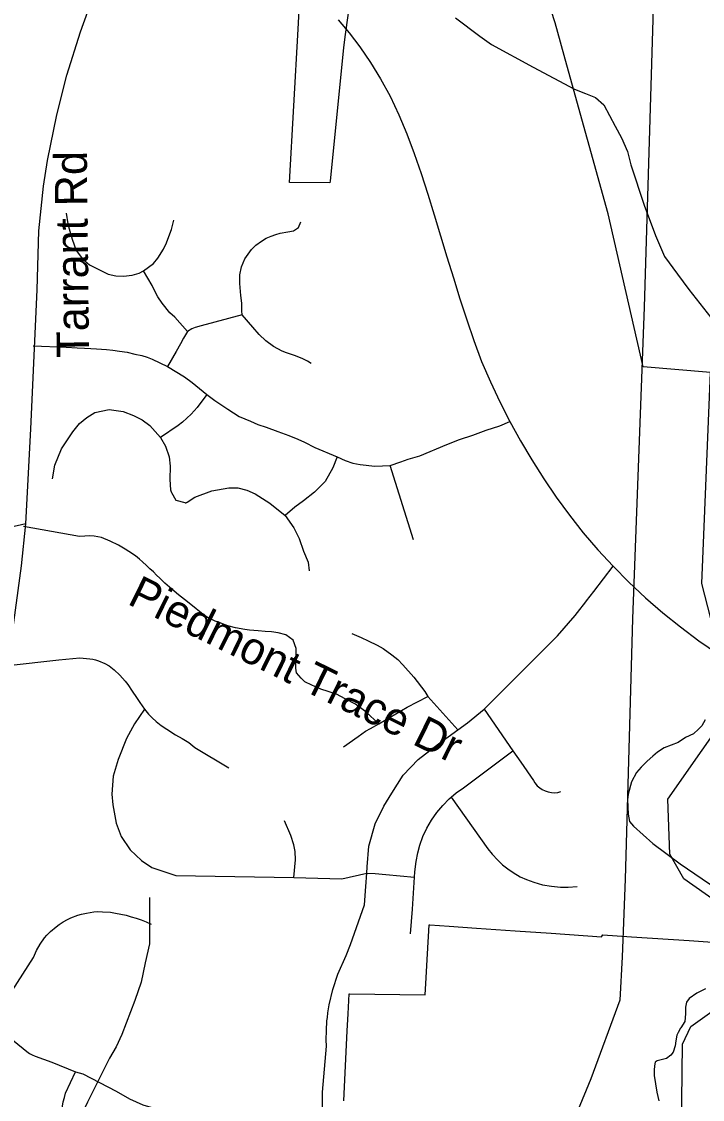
# Model space of a CAD drawing. Extents: x 1662474 to 1856135, y 779280 to 917889.
# Drawn here: x 1721617 to 1723616, y 836159 to 839326 of the extents above; entities that cross this region are included whole.
import ezdxf

# ---------------------------------------------------------------- set-up
doc = ezdxf.new("R2010")
doc.units = 0
for name, color, linetype in [('Exist Boundary Political City Limit New', 7, 'Continuous'), ('Exist Hydrographic Creek Single Shore', 7, 'Continuous'), ('Exist Hydrographic Misc Water Feature', 7, 'Continuous'), ('Exist Road Non-System Type 51', 7, 'Continuous'), ('Exist Road Non-System Type 51 Label', 7, 'Continuous'), ('Exist Road Secondary Type 51 Attributed', 7, 'Continuous'), ('Exist Road Secondary Type 51 Label', 7, 'Continuous'), ('Exist Utilities Electrical Transmission Line', 7, 'Continuous'), ('Map Preparation Boundary City Limit Buffer Line', 7, 'Continuous')]:
    doc.layers.add(name, color=color, linetype=linetype)

msp = doc.modelspace()

# ---------------------------------------------------------------- linework, layer by layer
at = {"layer": 'Exist Boundary Political City Limit New'}
for points in [[(1722576, 839350.7), (1722566.4, 839281.1), (1722561.9, 839248.4), (1722522.8, 838857.6), (1722522.2, 838852.4), (1722403.8, 838852.6), (1722428.6, 839303.9), (1722434.6, 839415.2)], [(1723676.6, 837431), (1723614, 837674.8), (1723639.6, 838295), (1723441.9, 838311.4), (1723339.8, 838760.5), (1723218.1, 839197.6), (1723183.5, 839322), (1723172.4, 839358.2)], [(1722563.6, 836155.2), (1722573.2, 836360.9), (1722575.6, 836410.9), (1722578.4, 836469.5), (1722580, 836469.5), (1722801.6, 836466.8), (1722803.6, 836499.9), (1722808.9, 836587.2), (1722814, 836672.2), (1722815.6, 836672.1), (1722872.4, 836668.1), (1722952.5, 836662.6), (1723066.6, 836654.8), (1723171.9, 836647.6), (1723319.4, 836637.4), (1723324, 836643.1), (1723407.8, 836637.4), (1723577.2, 836625.8), (1723645.4, 836621)]]:
    msp.add_lwpolyline(points, dxfattribs=at)
at = {"layer": 'Exist Hydrographic Creek Single Shore'}
for points in [[(1723624.5, 837274.9), (1723614, 837257), (1723604.5, 837247.3), (1723589.5, 837233.1), (1723566.8, 837222.1), (1723544.6, 837208.2), (1723503.5, 837192.4), (1723484, 837179.6), (1723470.9, 837168), (1723453.4, 837152.6), (1723436, 837135.2), (1723422.9, 837119.8), (1723407.4, 837092.2), (1723398.2, 837056.2), (1723396.4, 837039.9), (1723398.5, 836996.9), (1723402.4, 836975.4), (1723414, 836962.5), (1723470.9, 836911.1), (1723551, 836851), (1723615, 836807.7), (1723703.2, 836747.6)], [(1723624.8, 836484.1), (1723611.1, 836477.8), (1723599.8, 836471.4), (1723577.5, 836455.7), (1723568.9, 836444.9), (1723566.5, 836430), (1723566.2, 836410.3), (1723564.9, 836388.5), (1723553.1, 836369.6)], [(1723553.1, 836369.6), (1723551.8, 836368.6), (1723544.4, 836356.2), (1723541.2, 836348.4), (1723537.9, 836331.3), (1723536, 836316.6), (1723529.8, 836298.2), (1723523.1, 836289.1), (1723510.2, 836279.3), (1723483.5, 836273), (1723477.5, 836268.6), (1723474.9, 836257.6), (1723474.1, 836244.9), (1723474.4, 836229.2), (1723482.5, 836180.6), (1723488.2, 836154.7)]]:
    msp.add_lwpolyline(points, dxfattribs=at)
at = {"layer": 'Exist Hydrographic Misc Water Feature'}
for points in [[(1722891.1, 839336.7), (1722962.8, 839282.8), (1722996.9, 839258.3), (1723118.7, 839191.7), (1723240.7, 839127), (1723272.5, 839114.8), (1723302.4, 839102.7), (1723326.4, 839080.9), (1723360.2, 839018.6), (1723378.3, 838984.6), (1723395.9, 838944.1), (1723405.8, 838904.5), (1723445.1, 838786.3), (1723478.8, 838697.8), (1723504.6, 838635.7), (1723542.5, 838583.3), (1723576.4, 838539.1), (1723715.8, 838360.6)], [(1723802.3, 836638.1), (1723561.4, 836807.1), (1723520.4, 836880.1), (1723514.4, 837041.2), (1723716.4, 837329.2)], [(1721992.9, 836752), (1721992.3, 836616.7), (1721980, 836560.3), (1721967.7, 836503.9), (1721949.5, 836450.2), (1721911.1, 836350), (1721894.7, 836314.2), (1721874.8, 836280.2), (1721810.2, 836151), (1721735.4, 835990.8), (1721725.1, 835966.4), (1721714.9, 835926.4), (1721711, 835888.8), (1721686.6, 835800.6), (1721680.2, 835789.3), (1721672, 835774.7)], [(1723220.4, 834158.6), (1723165.4, 834501.1), (1722908.3, 834736.1), (1722868.3, 834871.5), (1722872.4, 835252.2), (1722906.5, 835386.1), (1723193.3, 835777.4), (1723521.4, 836007), (1723554.4, 836072), (1723557.3, 836321.4), (1723582.3, 836373.4), (1723801.3, 836529.8)]]:
    msp.add_lwpolyline(points, dxfattribs=at)
at = {"layer": 'Exist Road Non-System Type 51'}
for p, q in [((1722767.5, 837803.4), (1722699.2, 838021.8)), ((1722809.8, 837343.4), (1722897.9, 837245.2)), ((1722975.4, 837306.1), (1723059.4, 837183.5))]:
    msp.add_line(p, q, dxfattribs=at)
for points in [[(1722546.8, 839331.2), (1722579.1, 839293.2), (1722610.6, 839251.2), (1722641.1, 839205.9), (1722670.5, 839157.8), (1722698.8, 839106.5), (1722724.6, 839052.2), (1722747.9, 838995.7), (1722769.6, 838938), (1722790.4, 838879), (1722809.6, 838818.6), (1722828.6, 838757.7), (1722847.4, 838696.4), (1722866, 838634.9), (1722884.9, 838573.2), (1722904, 838511.4), (1722923.9, 838449.9), (1722945.1, 838388.4), (1722967.6, 838327.2), (1722993.5, 838267.5), (1723021, 838208.8), (1723050.6, 838150.9)], [(1721748.1, 838762.8), (1721753.1, 838731.8), (1721756.2, 838716.8), (1721765.1, 838686.4), (1721777, 838652.8), (1721796.1, 838628.4), (1721816.1, 838611), (1721871.1, 838583.8), (1721894, 838579), (1721916.4, 838577.7), (1721941.5, 838580.6), (1721962.2, 838586.4), (1721974.9, 838593.7)], [(1721974.9, 838593.7), (1722004.5, 838614.7), (1722017.4, 838630.7), (1722033.9, 838657.2), (1722042.6, 838675.9), (1722049.4, 838694.8), (1722057.1, 838715.2), (1722063.6, 838742.5)], [(1722265.1, 838464.6), (1722264.1, 838475.9), (1722263.6, 838498.8), (1722261.2, 838520.8), (1722259.4, 838532.5), (1722258.1, 838556.4), (1722258.1, 838581.4), (1722263.1, 838605), (1722272.5, 838629.2), (1722291.6, 838655.9), (1722304.9, 838669), (1722321.4, 838680.4), (1722335.2, 838689), (1722349.4, 838695), (1722363.4, 838700.2), (1722376.6, 838704.2), (1722399.2, 838708.4), (1722415.2, 838710.8), (1722429.6, 838720.5), (1722436.9, 838737.7)], [(1722104.5, 838414.9), (1722067.2, 838457.2), (1722052.4, 838470.1), (1722030, 838498.2), (1722017.2, 838516.9), (1722007.1, 838535.7), (1722000.1, 838550.2), (1721974.9, 838593.7)], [(1722467.5, 838321), (1722456.5, 838327.7), (1722443.1, 838335.4), (1722420.9, 838343.6), (1722395.1, 838352.8), (1722381.6, 838357.8), (1722356.8, 838371.7), (1722334.4, 838388.2), (1722314.8, 838406.9), (1722295.9, 838427.6), (1722265.1, 838464.6), (1722143.9, 838431.5), (1722127.1, 838427.4), (1722117.1, 838423.4), (1722104.5, 838414.9)], [(1722104.5, 838414.9), (1722092.8, 838395.5), (1722083.5, 838379.5), (1722071.1, 838356.2), (1722045.8, 838312.9)], [(1721651, 838373.2), (1721747.8, 838369.6), (1721780.6, 838367.4), (1721801.6, 838366.2), (1721820, 838365.1), (1721837.1, 838364.6), (1721866.2, 838362.5), (1721884.9, 838360.1), (1721904.9, 838357.8), (1721926.6, 838354.1), (1721949.9, 838349.1), (1721969.6, 838344.4), (1721985.4, 838339.9), (1721999.9, 838333.9), (1722045.8, 838312.9)], [(1722045.8, 838312.9), (1722094.9, 838282.4), (1722117.4, 838265.6), (1722160.4, 838230.4)], [(1722160.4, 838230.4), (1722132.1, 838192.2), (1722114.8, 838172.2), (1722089.9, 838149.4), (1722076.6, 838139.1), (1722025, 838103.9)], [(1722160.4, 838230.4), (1722184.6, 838212.2), (1722222.6, 838187.4), (1722255.6, 838165.6), (1722288.9, 838151.6), (1722311.1, 838142.5), (1722335.2, 838134.1), (1722369, 838121.8), (1722401.6, 838110.2), (1722427.9, 838099.2), (1722447.6, 838089.9), (1722478.4, 838074.6), (1722543.1, 838047)], [(1721707.9, 837982.4), (1721714.8, 838022.6), (1721734.1, 838070.1), (1721749.4, 838094), (1721767.1, 838120.2), (1721786.9, 838145.2), (1721808.8, 838162.2), (1721832.4, 838176.9), (1721874.4, 838186.1), (1721915.4, 838180.4), (1721945.2, 838168.8), (1721971.1, 838155.4), (1721993.2, 838138.9), (1722025, 838103.9)], [(1722699.2, 838021.8), (1722730.8, 838032), (1722752.2, 838039.9), (1722785.9, 838050.2), (1722865.9, 838083.8), (1722903.2, 838098.4), (1722941.6, 838111.2), (1722981, 838125.4), (1723021.4, 838138.6), (1723050.6, 838150.9)], [(1723050.6, 838150.9), (1723082.1, 838094.2), (1723115.2, 838037.9), (1723150.1, 837982.6), (1723186.8, 837928.4), (1723225.5, 837875.6), (1723266.4, 837824.2), (1723309.2, 837774), (1723354, 837725.5)], [(1722025, 838103.9), (1722040, 838078.5), (1722050, 838046.8), (1722053.4, 838019.9), (1722052.6, 837980.1), (1722054.6, 837950), (1722055.9, 837944.2), (1722057.1, 837941.9), (1722069.9, 837919.7), (1722096.2, 837912.7), (1722097.1, 837912.4), (1722098.6, 837912.4), (1722100.1, 837912.4), (1722101.5, 837912.9), (1722102.9, 837913.5), (1722126.1, 837928.6), (1722175.6, 837947), (1722225.2, 837956.4), (1722252, 837956.4), (1722278.2, 837948.9), (1722302.4, 837938.6), (1722345.8, 837911), (1722390.6, 837874.9)], [(1722543.1, 838047), (1722530.5, 838014.7), (1722507.9, 837974.2), (1722476.6, 837942.8), (1722444.4, 837917.9), (1722419, 837899.4), (1722390.6, 837874.9)], [(1722543.1, 838047), (1722567, 838036.8), (1722589.4, 838028.6), (1722610.9, 838024.2), (1722654.4, 838019.7), (1722699.2, 838021.8)], [(1722390.6, 837874.9), (1722415.9, 837838.9), (1722431.6, 837806.9), (1722444.9, 837770.1), (1722458.1, 837737.2), (1722461.8, 837712.1)], [(1722665.6, 837262.8), (1722627.9, 837297.9), (1722597.9, 837320.2), (1722567.5, 837336.5), (1722541.8, 837349.7), (1722496.1, 837364.9), (1722469.4, 837375.9), (1722449.1, 837385.9), (1722437.4, 837396.9), (1722423.9, 837412.1), (1722422.6, 837426.2), (1722423.1, 837484), (1722413.9, 837508.7), (1722393, 837524.4), (1722370.6, 837530.5), (1722350.4, 837532.6), (1722331.9, 837534.2), (1722311.6, 837536.2), (1722286.6, 837537.9), (1722272.2, 837539.9), (1722245.2, 837545), (1722222.1, 837550.9), (1722202.1, 837558), (1722185.6, 837563.9), (1722165.1, 837574.2), (1722153.9, 837581.4), (1722129.8, 837600.5), (1722114, 837613.4), (1722095.1, 837627.9), (1722078, 837641.5), (1722050.8, 837664.4), (1722037.4, 837675.9), (1722022.4, 837690.4), (1722013.1, 837699.5), (1722003.8, 837708.9), (1721994, 837718.4), (1721983.9, 837727.9), (1721972, 837738.6), (1721962.9, 837746.2), (1721951, 837756.2), (1721931.9, 837768.8), (1721921.1, 837775.9), (1721901.4, 837787.6), (1721877.2, 837799), (1721851.5, 837810), (1721830, 837814.2), (1721817.1, 837814.7), (1721803, 837813.7), (1721786.9, 837813.2), (1721622.6, 837842)], [(1722975.4, 837306.1), (1723190.1, 837521.5), (1723242.4, 837581.1), (1723249.5, 837589.9), (1723274, 837621.4), (1723276.1, 837624.2), (1723296.8, 837651.2), (1723354, 837725.5)], [(1723354, 837725.5), (1723400.4, 837678.4), (1723448.9, 837632.9), (1723499.5, 837589.2), (1723551.6, 837547.2), (1723605.4, 837506.9), (1723660.6, 837469)], [(1722586.4, 837527.9), (1722614.5, 837516.6), (1722634.6, 837506.9), (1722660.9, 837494.2), (1722678.9, 837484), (1722703.9, 837465.4), (1722721.4, 837451.6), (1722736, 837436.5), (1722768.6, 837400.2), (1722801.4, 837357.5), (1722809.8, 837343.4)], [(1721577.2, 837433.6), (1721726.1, 837450.9), (1721787.8, 837456.2), (1721817.4, 837453.6), (1721825.9, 837452.5), (1721833.6, 837450.4), (1721842.9, 837447.8), (1721861.5, 837439.9), (1721874.4, 837432.6), (1721888.8, 837421.5), (1721905.5, 837405.5), (1721921.1, 837387.9), (1721928.6, 837378.7), (1721941.9, 837358.9), (1721954.1, 837339.7), (1721963.9, 837325.5), (1721978, 837306.1)], [(1722665.6, 837262.8), (1722749.4, 837311.4), (1722809.8, 837343.4)], [(1721978, 837306.1), (1721948.6, 837262.2), (1721924.9, 837219.2), (1721900.4, 837157.8), (1721885.4, 837108.7), (1721881.6, 837056.4), (1721884.6, 837024.7), (1721894.9, 836971.2), (1721909, 836931.5), (1721936, 836892.7), (1721968.6, 836861.4), (1721999.6, 836840.4), (1722069.9, 836817.4), (1722416.1, 836811.1)], [(1721978, 837306.1), (1721989.9, 837291.4), (1722000.1, 837280.6), (1722011.9, 837269.4), (1722026.6, 837258.2), (1722043.1, 837246.8), (1722068.9, 837230.5), (1722088.2, 837219.7), (1722107.6, 837207.6), (1722126.1, 837193.2), (1722225, 837133.4)], [(1722897.9, 837245.2), (1722926.1, 837265.7), (1722975.4, 837306.1)], [(1722562.5, 837194.8), (1722604.8, 837225.5), (1722627.1, 837240.7), (1722641.8, 837249.1), (1722665.6, 837262.8)], [(1722630.5, 836824.4), (1722631.2, 836842.2), (1722636.1, 836903.7), (1722655.1, 836968.5), (1722680.6, 837021.2), (1722704.2, 837059.1), (1722737.6, 837112.1), (1722781.9, 837157.8), (1722840.8, 837203.9), (1722897.9, 837245.2)], [(1722878.2, 837047), (1722893.4, 837059.9), (1722914.5, 837075.1), (1723059.4, 837183.5)], [(1723059.4, 837183.5), (1723082.5, 837150.2), (1723120.2, 837096.1), (1723123.9, 837089.8), (1723131.2, 837080.9), (1723138.4, 837074.9), (1723146, 837069.6), (1723154.4, 837065.4), (1723163.4, 837062.8), (1723172.8, 837060.9), (1723181.9, 837060.4), (1723191.4, 837061.4), (1723200.4, 837063.5)], [(1722770.9, 836811.9), (1722772, 836828.1), (1722775.1, 836858), (1722780.1, 836884), (1722786.1, 836906.4), (1722795.4, 836931.5), (1722806.9, 836956.2), (1722820.2, 836979.9), (1722835.8, 837002.1), (1722853.4, 837023.1), (1722872.5, 837042.2), (1722878.2, 837047)], [(1722878.2, 837047), (1722986.4, 836895.6), (1722998.8, 836880.1), (1723015.2, 836862.5), (1723029.4, 836848.9), (1723045, 836837), (1723060.4, 836826), (1723081.4, 836813.4), (1723099.2, 836805.2), (1723121.4, 836797.2), (1723147, 836790.1), (1723173.2, 836785.4), (1723199.8, 836783), (1723221.4, 836782.7), (1723247.9, 836784.6)], [(1722416.1, 836811.1), (1722421.4, 836862.8), (1722420.5, 836887.4), (1722416.6, 836907.7), (1722407.4, 836934.2), (1722389, 836977.8)], [(1722416.1, 836811.1), (1722557.5, 836807.7), (1722630.5, 836824.4)], [(1722460.6, 835949.7), (1722487.8, 836019.2), (1722500.4, 836094.5), (1722500.4, 836180.9), (1722512.6, 836315.5), (1722511.6, 836333.9), (1722511.9, 836362), (1722513.6, 836390.1), (1722514.8, 836400.4), (1722516.1, 836413.7), (1722519.8, 836437.6), (1722530.5, 836482.4), (1722545.5, 836527.4), (1722569.9, 836582.4), (1722582.8, 836614.5), (1722623.4, 836730.9), (1722628.1, 836784.6), (1722630.5, 836824.4)], [(1722630.5, 836824.4), (1722654.9, 836823.4), (1722686.1, 836819.8), (1722770.9, 836811.9)], [(1722758.5, 836645.7), (1722764.4, 836718.6), (1722770.9, 836811.9)], [(1721558.1, 836429.2), (1721651.5, 836576.6), (1721660.5, 836596.6), (1721671.5, 836615.2), (1721684.6, 836633.9), (1721691.1, 836641.8), (1721701.4, 836652.2), (1721718.1, 836666.7), (1721726.9, 836673.5), (1721739.4, 836680.9), (1721752.1, 836688.2), (1721762, 836693.1), (1721782.5, 836700.6), (1721793, 836703.7), (1721807.1, 836706.9), (1721828.6, 836710), (1721839.6, 836711.1), (1721854.9, 836710.8), (1721877.8, 836709.2), (1721893, 836706.4), (1721908.5, 836703.7), (1721923.6, 836700.4), (1721938.6, 836696.1), (1721953.6, 836691.7), (1721968.4, 836686.9), (1721983.2, 836680.9), (1721997.1, 836674.6)], [(1721536.6, 836379.4), (1721568.4, 836352), (1721632.4, 836299.8), (1721640, 836294.5), (1721648.2, 836289.9), (1721657, 836286.2), (1721705.6, 836268.5), (1721775.1, 836240.2)], [(1721627.9, 835789.2), (1721632.9, 835805.4), (1721695.4, 835937.4), (1721701.8, 835949.9), (1721709.2, 835969.6), (1721712.1, 835979.4), (1721714.8, 835990.4), (1721735, 836125.5), (1721735, 836126.6), (1721736.9, 836139.2), (1721739.4, 836152.2), (1721742.6, 836164.6), (1721746.2, 836177.8), (1721775.1, 836240.2)], [(1721775.1, 836240.2), (1721797.1, 836234.2), (1721895.1, 836184), (1721933.5, 836161.2), (1721973, 836143.4), (1722075.1, 836114.2), (1722119, 836104.8), (1722179.4, 836076.9), (1722230.5, 836049.7), (1722300.4, 836014.2), (1722360.6, 835989.2), (1722397.1, 835981.9), (1722419, 835968.6), (1722460.6, 835949.7)]]:
    msp.add_lwpolyline(points, dxfattribs=at)
at = {"layer": 'Exist Road Secondary Type 51 Attributed'}
for points in [[(1721629.2, 837849.8), (1721644.2, 838129.2), (1721663, 838537.3), (1721667.3, 838711.4), (1721681.5, 838842.7), (1721692.9, 838918), (1721720.5, 839051.4), (1721749.7, 839168.2), (1721789.5, 839295.2), (1721951, 839744.6), (1722192.8, 840360.3)], [(1721629.2, 837849.8), (1721124.1, 837734.6), (1720602.7, 837620.8), (1720135.4, 837512.2)], [(1720538.2, 834013), (1720459.5, 834103.3), (1720439.6, 834146.7), (1720428.5, 834192.6), (1720427.9, 834232.1), (1720428.5, 834257.6), (1720434, 834285.7), (1720493.9, 834430.3), (1720619.4, 834717.5), (1720704.8, 834921.6), (1720733, 835016.4), (1720775.2, 835163.5), (1720818.2, 835376.3), (1720846.7, 835502.8), (1720915.7, 835663.8), (1721090.7, 836130.8), (1721164.3, 836319.4), (1721349.9, 836797.8), (1721439.6, 837020.9), (1721513.3, 837211.8), (1721557, 837359), (1721589.2, 837524.6), (1721616.8, 837727), (1721629.2, 837849.8)]]:
    msp.add_lwpolyline(points, dxfattribs=at)
at = {"layer": 'Exist Utilities Electrical Transmission Line'}
msp.add_lwpolyline([(1723473.3, 839431), (1723445.1, 838486.9), (1723411.2, 837570.7), (1723389.1, 836806.6), (1723380.6, 836578.5), (1723373.2, 836450.5), (1723288.7, 836219.4), (1723118.2, 835806.8), (1723048.4, 835651.6), (1723038.9, 835135.3), (1723035.3, 834803.2), (1723115.6, 834640.3), (1723184.2, 834509.4), (1723175.6, 834085.4), (1723164.6, 833613.2), (1723161, 833269.1), (1723159.4, 833121.1), (1723353.4, 832558.7), (1723518.7, 832096.9), (1723561.3, 831968.3), (1723624.9, 831919.6)], dxfattribs=at)
at = {"layer": 'Map Preparation Boundary City Limit Buffer Line'}
for points in [[(1722576, 839350.7), (1722566.4, 839281.1), (1722561.9, 839248.4), (1722522.8, 838857.6), (1722522.2, 838852.4), (1722403.8, 838852.6), (1722428.6, 839303.9), (1722434.6, 839415.2)], [(1723676.6, 837431), (1723614, 837674.8), (1723639.6, 838295), (1723441.9, 838311.4), (1723339.8, 838760.5), (1723218.1, 839197.6), (1723183.5, 839322), (1723172.4, 839358.2)], [(1722563.6, 836155.2), (1722573.2, 836360.9), (1722575.6, 836410.9), (1722578.4, 836469.5), (1722580, 836469.5), (1722801.6, 836466.8), (1722803.6, 836499.9), (1722808.9, 836587.2), (1722814, 836672.2), (1722815.6, 836672.1), (1722872.4, 836668.1), (1722952.5, 836662.6), (1723066.6, 836654.8), (1723171.9, 836647.6), (1723319.4, 836637.4), (1723324, 836643.1), (1723407.8, 836637.4), (1723577.2, 836625.8), (1723645.4, 836621)]]:
    msp.add_lwpolyline(points, dxfattribs=at)

# ---------------------------------------------------------------- texts
at = {"layer": 'Exist Road Non-System Type 51 Label'}
msp.add_text('Piedmont Trace Dr', height=95, rotation=333.7918, dxfattribs=at).set_placement((1721924.5, 837616.1))
at = {"layer": 'Exist Road Secondary Type 51 Label'}
msp.add_text('Tarrant Rd', height=95, rotation=90.6347, dxfattribs=at).set_placement((1721815.2, 838338.8))

doc.saveas('drawing.dxf')
